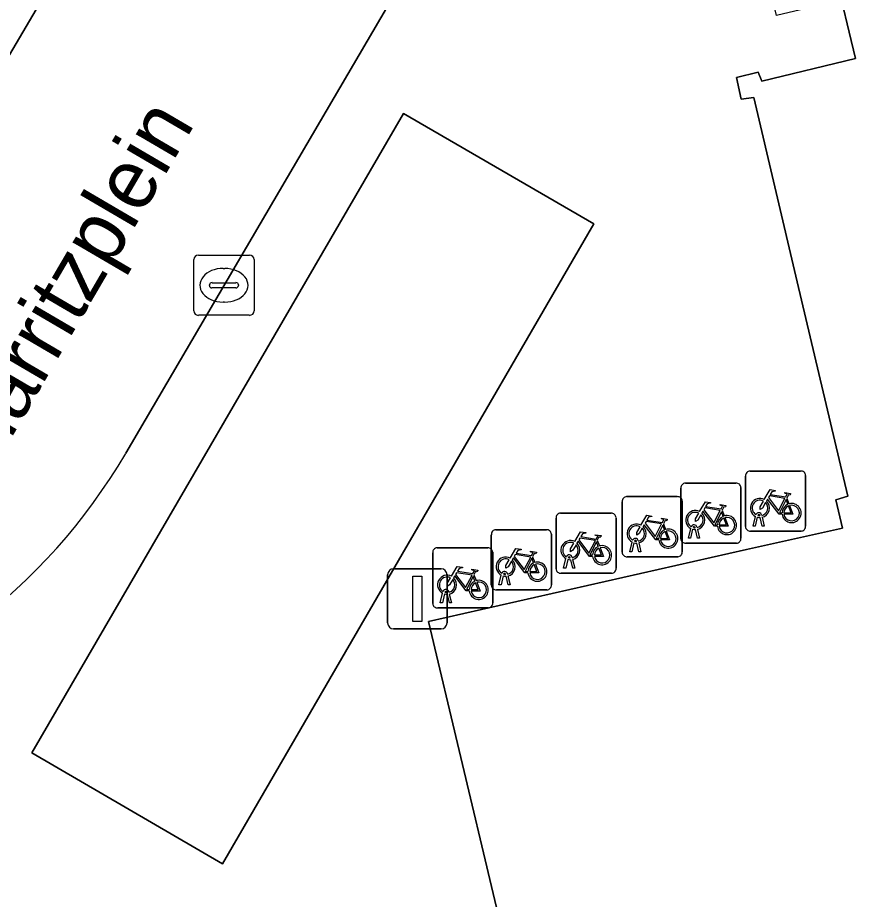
# Model space of a CAD drawing. Extents: x 158455 to 159797, y 387218 to 388672.
# Drawn here: x 159292.26 to 159306.2, y 388222.86 to 388237.52 of the extents above; entities that cross this region are included whole.
import ezdxf

# ---------------------------------------------------------------- set-up
doc = ezdxf.new("R2010")
doc.units = 0
for name, color, linetype in [('IMGEO_Fietsenrek', 7, 'Continuous'), ('IMGEO_Kolk', 7, 'Continuous'), ('IMGEO_Lichtmast', 7, 'Continuous'), ('IMGEO_Openbare_ruimte_label', 7, 'Continuous'), ('IMGEO_Pand', 7, 'Continuous'), ('IMGEO_Rijbaan_lokaal_open', 7, 'Continuous'), ('IMGEO_Voetpad_open', 7, 'Continuous')]:
    doc.layers.add(name, color=color, linetype=linetype)

msp = doc.modelspace()

# ---------------------------------------------------------------- linework, layer by layer
at = {"layer": 'IMGEO_Fietsenrek'}
for p, q in [((159304.45, 388229.982), (159305.291, 388229.982)), ((159305.291, 388229.982), (159304.45, 388229.982)), ((159304.375, 388229.057), (159304.375, 388229.898)), ((159304.375, 388229.898), (159304.375, 388229.057)), ((159305.375, 388229.907), (159305.375, 388229.066)), ((159305.375, 388229.066), (159305.375, 388229.907)), ((159303.299, 388228.856), (159303.299, 388229.697)), ((159303.299, 388229.697), (159303.299, 388228.856)), ((159303.374, 388229.781), (159304.215, 388229.781)), ((159304.215, 388229.781), (159303.374, 388229.781)), ((159304.299, 388229.706), (159304.299, 388228.865)), ((159304.299, 388228.865), (159304.299, 388229.706)), ((159302.398, 388229.556), (159303.239, 388229.556)), ((159303.239, 388229.556), (159302.398, 388229.556)), ((159305.062, 388229.531), (159305.098, 388229.436)), ((159302.323, 388228.631), (159302.323, 388229.472)), ((159302.323, 388229.472), (159302.323, 388228.631)), ((159303.323, 388229.481), (159303.323, 388228.64)), ((159303.323, 388228.64), (159303.323, 388229.481)), ((159301.297, 388229.281), (159302.138, 388229.281)), ((159302.138, 388229.281), (159301.297, 388229.281)), ((159303.986, 388229.33), (159304.022, 388229.235)), ((159304.613, 388229.238), (159304.612, 388229.242)), ((159304.644, 388229.249), (159304.645, 388229.242)), ((159301.222, 388228.356), (159301.222, 388229.197)), ((159301.222, 388229.197), (159301.222, 388228.356)), ((159302.222, 388229.206), (159302.222, 388228.365)), ((159302.222, 388228.365), (159302.222, 388229.206)), ((159303.01, 388229.105), (159303.046, 388229.01)), ((159304.502, 388229.066), (159304.541, 388229.226)), ((159304.571, 388229.214), (159304.536, 388229.066)), ((159304.654, 388229.066), (159304.62, 388229.208)), ((159304.652, 388229.212), (159304.687, 388229.066)), ((159300.221, 388229.006), (159301.062, 388229.006)), ((159301.062, 388229.006), (159300.221, 388229.006)), ((159303.426, 388228.865), (159303.465, 388229.025)), ((159303.495, 388229.013), (159303.46, 388228.865)), ((159303.537, 388229.037), (159303.536, 388229.041)), ((159303.578, 388228.865), (159303.544, 388229.007)), ((159303.568, 388229.048), (159303.569, 388229.041)), ((159303.576, 388229.011), (159303.611, 388228.865)), ((159305.3, 388228.982), (159304.459, 388228.982)), ((159304.459, 388228.982), (159305.3, 388228.982)), ((159304.536, 388229.066), (159304.502, 388229.066)), ((159304.687, 388229.066), (159304.654, 388229.066)), ((159300.146, 388228.081), (159300.146, 388228.922)), ((159300.146, 388228.922), (159300.146, 388228.081)), ((159301.146, 388228.931), (159301.146, 388228.09)), ((159301.146, 388228.09), (159301.146, 388228.931)), ((159301.909, 388228.83), (159301.945, 388228.735)), ((159302.45, 388228.64), (159302.489, 388228.8)), ((159302.561, 388228.812), (159302.56, 388228.816)), ((159302.592, 388228.823), (159302.593, 388228.816)), ((159303.46, 388228.865), (159303.426, 388228.865)), ((159303.611, 388228.865), (159303.578, 388228.865)), ((159299.245, 388228.705), (159300.086, 388228.705)), ((159300.086, 388228.705), (159299.245, 388228.705)), ((159302.519, 388228.788), (159302.484, 388228.64)), ((159302.602, 388228.64), (159302.568, 388228.782)), ((159302.6, 388228.786), (159302.635, 388228.64)), ((159304.224, 388228.781), (159303.383, 388228.781)), ((159303.383, 388228.781), (159304.224, 388228.781)), ((159299.17, 388227.78), (159299.17, 388228.621)), ((159299.17, 388228.621), (159299.17, 388227.78)), ((159300.17, 388228.63), (159300.17, 388227.789)), ((159300.17, 388227.789), (159300.17, 388228.63)), ((159300.833, 388228.555), (159300.869, 388228.46)), ((159301.349, 388228.365), (159301.388, 388228.525)), ((159301.418, 388228.513), (159301.383, 388228.365)), ((159301.46, 388228.537), (159301.459, 388228.541)), ((159301.501, 388228.365), (159301.467, 388228.507)), ((159301.491, 388228.548), (159301.492, 388228.541)), ((159301.499, 388228.511), (159301.534, 388228.365)), ((159303.248, 388228.556), (159302.407, 388228.556)), ((159302.407, 388228.556), (159303.248, 388228.556)), ((159302.484, 388228.64), (159302.45, 388228.64)), ((159302.635, 388228.64), (159302.602, 388228.64)), ((159301.383, 388228.365), (159301.349, 388228.365)), ((159301.534, 388228.365), (159301.501, 388228.365)), ((159299.857, 388228.254), (159299.893, 388228.159)), ((159300.273, 388228.09), (159300.312, 388228.25)), ((159300.342, 388228.238), (159300.307, 388228.09)), ((159300.384, 388228.262), (159300.383, 388228.266)), ((159300.425, 388228.09), (159300.391, 388228.232)), ((159300.415, 388228.273), (159300.416, 388228.266)), ((159300.423, 388228.236), (159300.458, 388228.09)), ((159302.147, 388228.281), (159301.306, 388228.281)), ((159301.306, 388228.281), (159302.147, 388228.281)), ((159300.307, 388228.09), (159300.273, 388228.09)), ((159300.458, 388228.09), (159300.425, 388228.09)), ((159299.297, 388227.789), (159299.336, 388227.949)), ((159299.366, 388227.937), (159299.331, 388227.789)), ((159299.408, 388227.961), (159299.407, 388227.965)), ((159299.449, 388227.789), (159299.415, 388227.931)), ((159299.439, 388227.972), (159299.44, 388227.965)), ((159299.447, 388227.935), (159299.482, 388227.789)), ((159301.071, 388228.006), (159300.23, 388228.006)), ((159300.23, 388228.006), (159301.071, 388228.006)), ((159299.331, 388227.789), (159299.297, 388227.789)), ((159299.482, 388227.789), (159299.449, 388227.789)), ((159300.095, 388227.705), (159299.254, 388227.705)), ((159299.254, 388227.705), (159300.095, 388227.705))]:
    msp.add_line(p, q, dxfattribs=at)
for points in [[(159304.688, 388229.508), (159304.783, 388229.672), (159304.869, 388229.658), (159304.871, 388229.649), (159304.815, 388229.638), (159304.788, 388229.593), (159305.044, 388229.552)], [(159305.031, 388229.527), (159304.774, 388229.568), (159304.757, 388229.539), (159304.924, 388229.319), (159305.031, 388229.527)], [(159305.044, 388229.552), (159305.069, 388229.601), (159305.063, 388229.605), (159305.04, 388229.609), (159305.028, 388229.616), (159305.027, 388229.619), (159305.029, 388229.624), (159305.124, 388229.609), (159305.126, 388229.599), (159305.116, 388229.586), (159305.104, 388229.58), (159305.09, 388229.586), (159305.062, 388229.531)], [(159303.612, 388229.307), (159303.707, 388229.471), (159303.793, 388229.457), (159303.795, 388229.448), (159303.739, 388229.437), (159303.712, 388229.392), (159303.968, 388229.351)], [(159303.968, 388229.351), (159303.993, 388229.4), (159303.987, 388229.404), (159303.964, 388229.408), (159303.952, 388229.415), (159303.951, 388229.418), (159303.953, 388229.423), (159304.048, 388229.408), (159304.05, 388229.398), (159304.04, 388229.385), (159304.028, 388229.379), (159304.014, 388229.385), (159303.986, 388229.33)], [(159304.709, 388229.456), (159304.657, 388229.366), (159304.617, 388229.341), (159304.618, 388229.388), (159304.673, 388229.482)], [(159304.984, 388229.264), (159304.934, 388229.264), (159304.743, 388229.515), (159304.724, 388229.483)], [(159305.079, 388229.429), (159305.049, 388229.506), (159304.94, 388229.288), (159304.983, 388229.288)], [(159305.013, 388229.288), (159305.133, 388229.287), (159305.089, 388229.401)], [(159305.109, 388229.408), (159305.164, 388229.263), (159305.014, 388229.263)], [(159302.636, 388229.082), (159302.731, 388229.246), (159302.817, 388229.232), (159302.819, 388229.223), (159302.763, 388229.212), (159302.736, 388229.167), (159302.992, 388229.126)], [(159303.633, 388229.255), (159303.581, 388229.165), (159303.541, 388229.14), (159303.542, 388229.187), (159303.597, 388229.281)], [(159303.908, 388229.063), (159303.858, 388229.063), (159303.667, 388229.314), (159303.648, 388229.282)], [(159303.955, 388229.326), (159303.698, 388229.367), (159303.681, 388229.338), (159303.848, 388229.118), (159303.955, 388229.326)], [(159304.003, 388229.228), (159303.973, 388229.305), (159303.864, 388229.087), (159303.907, 388229.087)], [(159302.932, 388228.838), (159302.882, 388228.838), (159302.691, 388229.089), (159302.672, 388229.057)], [(159302.979, 388229.101), (159302.722, 388229.142), (159302.705, 388229.113), (159302.872, 388228.893), (159302.979, 388229.101)], [(159302.992, 388229.126), (159303.017, 388229.175), (159303.011, 388229.179), (159302.988, 388229.183), (159302.976, 388229.19), (159302.975, 388229.193), (159302.977, 388229.198), (159303.072, 388229.183), (159303.074, 388229.173), (159303.064, 388229.16), (159303.052, 388229.154), (159303.038, 388229.16), (159303.01, 388229.105)], [(159303.937, 388229.087), (159304.057, 388229.086), (159304.013, 388229.2)], [(159304.033, 388229.207), (159304.088, 388229.062), (159303.938, 388229.062)], [(159301.535, 388228.807), (159301.63, 388228.971), (159301.716, 388228.957), (159301.718, 388228.948), (159301.662, 388228.937), (159301.635, 388228.892), (159301.891, 388228.851)], [(159302.657, 388229.03), (159302.605, 388228.94), (159302.565, 388228.915), (159302.566, 388228.962), (159302.621, 388229.056)], [(159303.027, 388229.003), (159302.997, 388229.08), (159302.888, 388228.862), (159302.931, 388228.862)], [(159302.961, 388228.862), (159303.081, 388228.861), (159303.037, 388228.975)], [(159303.057, 388228.982), (159303.112, 388228.837), (159302.962, 388228.837)], [(159301.831, 388228.563), (159301.781, 388228.563), (159301.59, 388228.814), (159301.571, 388228.782)], [(159301.878, 388228.826), (159301.621, 388228.867), (159301.604, 388228.838), (159301.771, 388228.618), (159301.878, 388228.826)], [(159301.926, 388228.728), (159301.896, 388228.805), (159301.787, 388228.587), (159301.83, 388228.587)], [(159301.891, 388228.851), (159301.916, 388228.9), (159301.91, 388228.904), (159301.887, 388228.908), (159301.875, 388228.915), (159301.874, 388228.918), (159301.876, 388228.923), (159301.971, 388228.908), (159301.973, 388228.898), (159301.963, 388228.885), (159301.951, 388228.879), (159301.937, 388228.885), (159301.909, 388228.83)], [(159300.459, 388228.532), (159300.554, 388228.696), (159300.64, 388228.682), (159300.642, 388228.673), (159300.586, 388228.662), (159300.559, 388228.617), (159300.815, 388228.576)], [(159300.815, 388228.576), (159300.84, 388228.625), (159300.834, 388228.629), (159300.811, 388228.633), (159300.799, 388228.64), (159300.798, 388228.643), (159300.8, 388228.648), (159300.895, 388228.633), (159300.897, 388228.623), (159300.887, 388228.61), (159300.875, 388228.604), (159300.861, 388228.61), (159300.833, 388228.555)], [(159301.556, 388228.755), (159301.504, 388228.665), (159301.464, 388228.64), (159301.465, 388228.687), (159301.52, 388228.781)], [(159301.86, 388228.587), (159301.98, 388228.586), (159301.936, 388228.7)], [(159301.956, 388228.707), (159302.011, 388228.562), (159301.861, 388228.562)], [(159300.48, 388228.48), (159300.428, 388228.39), (159300.388, 388228.365), (159300.389, 388228.412), (159300.444, 388228.506)], [(159300.755, 388228.288), (159300.705, 388228.288), (159300.514, 388228.539), (159300.495, 388228.507)], [(159300.802, 388228.551), (159300.545, 388228.592), (159300.528, 388228.563), (159300.695, 388228.343), (159300.802, 388228.551)], [(159300.85, 388228.453), (159300.82, 388228.53), (159300.711, 388228.312), (159300.754, 388228.312)], [(159299.483, 388228.231), (159299.578, 388228.395), (159299.664, 388228.381), (159299.666, 388228.372), (159299.61, 388228.361), (159299.583, 388228.316), (159299.839, 388228.275)], [(159300.784, 388228.312), (159300.904, 388228.311), (159300.86, 388228.425)], [(159300.88, 388228.432), (159300.935, 388228.287), (159300.785, 388228.287)], [(159299.504, 388228.179), (159299.452, 388228.089), (159299.412, 388228.064), (159299.413, 388228.111), (159299.468, 388228.205)], [(159299.779, 388227.987), (159299.729, 388227.987), (159299.538, 388228.238), (159299.519, 388228.206)], [(159299.826, 388228.25), (159299.569, 388228.291), (159299.552, 388228.262), (159299.719, 388228.042), (159299.826, 388228.25)], [(159299.874, 388228.152), (159299.844, 388228.229), (159299.735, 388228.011), (159299.778, 388228.011)], [(159299.839, 388228.275), (159299.864, 388228.324), (159299.858, 388228.328), (159299.835, 388228.332), (159299.823, 388228.339), (159299.822, 388228.342), (159299.824, 388228.347), (159299.919, 388228.332), (159299.921, 388228.322), (159299.911, 388228.309), (159299.899, 388228.303), (159299.885, 388228.309), (159299.857, 388228.254)], [(159299.808, 388228.011), (159299.928, 388228.01), (159299.884, 388228.124)], [(159299.904, 388228.131), (159299.959, 388227.986), (159299.809, 388227.986)]]:
    msp.add_lwpolyline(points, dxfattribs=at)
for centre, radius, start, end in [((159304.453, 388229.904), 0.0779, 92.4484, 184.2845), ((159304.453, 388229.904), 0.0779, 92.4484, 184.2845), ((159305.297, 388229.904), 0.0779, 2.4484, 94.2845), ((159305.297, 388229.904), 0.0779, 2.4484, 94.2845), ((159303.377, 388229.703), 0.0779, 92.4484, 184.2845), ((159303.377, 388229.703), 0.0779, 92.4484, 184.2845), ((159304.221, 388229.703), 0.0779, 2.4484, 94.2845), ((159304.221, 388229.703), 0.0779, 2.4484, 94.2845), ((159302.401, 388229.478), 0.0779, 92.4484, 184.2845), ((159302.401, 388229.478), 0.0779, 92.4484, 184.2845), ((159303.245, 388229.478), 0.0779, 2.4484, 94.2845), ((159303.245, 388229.478), 0.0779, 2.4484, 94.2845), ((159304.615, 388229.367), 0.159, 62.6766, 242.1369), ((159304.615, 388229.367), 0.129, 63.3192, 238.903), ((159304.615, 388229.367), 0.129, 283.6043, 43.4302), ((159304.615, 388229.367), 0.159, 283.5766, 46.6042), ((159305.142, 388229.283), 0.159, 113.3408, 178.3217), ((159305.142, 388229.283), 0.159, 187.0065, 105.7708), ((159305.142, 388229.283), 0.129, 113.923, 177.9556), ((159305.142, 388229.283), 0.129, 188.6715, 104.5883), ((159301.3, 388229.203), 0.0779, 92.4484, 184.2845), ((159301.3, 388229.203), 0.0779, 92.4484, 184.2845), ((159302.144, 388229.203), 0.0779, 2.4484, 94.2845), ((159302.144, 388229.203), 0.0779, 2.4484, 94.2845), ((159303.539, 388229.166), 0.159, 62.6766, 242.1369), ((159303.539, 388229.166), 0.129, 63.3192, 238.903), ((159303.539, 388229.166), 0.129, 283.6043, 43.4302), ((159303.539, 388229.166), 0.159, 283.5766, 46.6042), ((159304.066, 388229.082), 0.159, 187.0065, 105.7708), ((159304.595, 388229.238), 0.0499, 12.8025, 158.6934), ((159304.595, 388229.238), 0.0174, 12.8025, 163.4502), ((159304.615, 388229.367), 0.129, 253.415, 269.0204), ((159302.563, 388228.941), 0.159, 62.6766, 242.1369), ((159303.519, 388229.037), 0.0499, 12.8025, 158.6934), ((159304.066, 388229.082), 0.159, 113.3408, 178.3217), ((159304.066, 388229.082), 0.129, 113.923, 177.9556), ((159304.066, 388229.082), 0.129, 188.6715, 104.5883), ((159304.615, 388229.367), 0.159, 253.9967, 271.7867), ((159300.224, 388228.928), 0.0779, 92.4484, 184.2845), ((159300.224, 388228.928), 0.0779, 92.4484, 184.2845), ((159301.068, 388228.928), 0.0779, 2.4484, 94.2845), ((159301.068, 388228.928), 0.0779, 2.4484, 94.2845), ((159302.563, 388228.941), 0.129, 63.3192, 238.903), ((159302.563, 388228.941), 0.129, 283.6043, 43.4302), ((159302.563, 388228.941), 0.159, 283.5766, 46.6042), ((159303.09, 388228.857), 0.159, 113.3408, 178.3217), ((159303.09, 388228.857), 0.159, 187.0065, 105.7708), ((159303.09, 388228.857), 0.129, 113.923, 177.9556), ((159303.09, 388228.857), 0.129, 188.6715, 104.5883), ((159303.539, 388229.166), 0.159, 253.9967, 271.7867), ((159303.519, 388229.037), 0.0174, 12.8025, 163.4502), ((159303.539, 388229.166), 0.129, 253.415, 269.0204), ((159304.453, 388229.06), 0.0779, 182.4484, 274.2845), ((159304.453, 388229.06), 0.0779, 182.4484, 274.2845), ((159305.297, 388229.06), 0.0779, 272.4484, 4.2845), ((159305.297, 388229.06), 0.0779, 272.4484, 4.2845), ((159301.462, 388228.666), 0.159, 62.6766, 242.1369), ((159301.462, 388228.666), 0.129, 63.3192, 238.903), ((159302.543, 388228.812), 0.0499, 12.8025, 158.6934), ((159302.543, 388228.812), 0.0174, 12.8025, 163.4502), ((159302.563, 388228.941), 0.129, 253.415, 269.0204), ((159303.377, 388228.859), 0.0779, 182.4484, 274.2845), ((159303.377, 388228.859), 0.0779, 182.4484, 274.2845), ((159304.221, 388228.859), 0.0779, 272.4484, 4.2845), ((159304.221, 388228.859), 0.0779, 272.4484, 4.2845), ((159299.248, 388228.627), 0.0779, 92.4484, 184.2845), ((159299.248, 388228.627), 0.0779, 92.4484, 184.2845), ((159300.092, 388228.627), 0.0779, 2.4484, 94.2845), ((159300.092, 388228.627), 0.0779, 2.4484, 94.2845), ((159301.462, 388228.666), 0.129, 283.6043, 43.4302), ((159301.462, 388228.666), 0.159, 283.5766, 46.6042), ((159301.989, 388228.582), 0.159, 113.3408, 178.3217), ((159301.989, 388228.582), 0.159, 187.0065, 105.7708), ((159301.989, 388228.582), 0.129, 113.923, 177.9556), ((159301.989, 388228.582), 0.129, 188.6715, 104.5883), ((159302.563, 388228.941), 0.159, 253.9967, 271.7867), ((159300.386, 388228.391), 0.159, 62.6766, 242.1369), ((159300.386, 388228.391), 0.129, 63.3192, 238.903), ((159300.386, 388228.391), 0.159, 283.5766, 46.6042), ((159301.442, 388228.537), 0.0499, 12.8025, 158.6934), ((159301.462, 388228.666), 0.159, 253.9967, 271.7867), ((159301.442, 388228.537), 0.0174, 12.8025, 163.4502), ((159301.462, 388228.666), 0.129, 253.415, 269.0204), ((159302.401, 388228.634), 0.0779, 182.4484, 274.2845), ((159302.401, 388228.634), 0.0779, 182.4484, 274.2845), ((159303.245, 388228.634), 0.0779, 272.4484, 4.2845), ((159303.245, 388228.634), 0.0779, 272.4484, 4.2845), ((159300.386, 388228.391), 0.129, 283.6043, 43.4302), ((159300.913, 388228.307), 0.159, 113.3408, 178.3217), ((159300.913, 388228.307), 0.159, 187.0065, 105.7708), ((159300.913, 388228.307), 0.129, 113.923, 177.9556), ((159300.913, 388228.307), 0.129, 188.6715, 104.5883), ((159301.3, 388228.359), 0.0779, 182.4484, 274.2845), ((159301.3, 388228.359), 0.0779, 182.4484, 274.2845), ((159302.144, 388228.359), 0.0779, 272.4484, 4.2845), ((159302.144, 388228.359), 0.0779, 272.4484, 4.2845), ((159299.41, 388228.09), 0.159, 62.6766, 242.1369), ((159299.41, 388228.09), 0.129, 63.3192, 238.903), ((159299.41, 388228.09), 0.159, 283.5766, 46.6042), ((159300.366, 388228.262), 0.0499, 12.8025, 158.6934), ((159300.386, 388228.391), 0.159, 253.9967, 271.7867), ((159300.366, 388228.262), 0.0174, 12.8025, 163.4502), ((159300.386, 388228.391), 0.129, 253.415, 269.0204), ((159299.41, 388228.09), 0.129, 283.6043, 43.4302), ((159299.937, 388228.006), 0.159, 113.3408, 178.3217), ((159299.937, 388228.006), 0.159, 187.0065, 105.7708), ((159299.937, 388228.006), 0.129, 113.923, 177.9556), ((159299.937, 388228.006), 0.129, 188.6715, 104.5883), ((159300.224, 388228.084), 0.0779, 182.4484, 274.2845), ((159300.224, 388228.084), 0.0779, 182.4484, 274.2845), ((159301.068, 388228.084), 0.0779, 272.4484, 4.2845), ((159301.068, 388228.084), 0.0779, 272.4484, 4.2845), ((159299.39, 388227.961), 0.0499, 12.8025, 158.6934), ((159299.41, 388228.09), 0.159, 253.9967, 271.7867), ((159299.39, 388227.961), 0.0174, 12.8025, 163.4502), ((159299.41, 388228.09), 0.129, 253.415, 269.0204), ((159299.248, 388227.783), 0.0779, 182.4484, 274.2845), ((159299.248, 388227.783), 0.0779, 182.4484, 274.2845), ((159300.092, 388227.783), 0.0779, 272.4484, 4.2845), ((159300.092, 388227.783), 0.0779, 272.4484, 4.2845)]:
    msp.add_arc(centre, radius, start, end, dxfattribs=at)
at = {"layer": 'IMGEO_Kolk'}
for p, q in [((159295.197, 388232.645), (159295.197, 388233.497)), ((159295.272, 388233.571), (159296.124, 388233.571)), ((159296.198, 388233.497), (159296.198, 388232.645)), ((159295.685, 388233.351), (159295.71, 388233.351)), ((159295.456, 388233.065), (159295.456, 388233.077)), ((159295.499, 388233.114), (159295.897, 388233.114)), ((159295.94, 388233.077), (159295.94, 388233.065)), ((159295.894, 388233.028), (159295.496, 388233.028)), ((159295.708, 388232.791), (159295.683, 388232.791)), ((159296.124, 388232.571), (159295.272, 388232.571))]:
    msp.add_line(p, q, dxfattribs=at)
for points in [[(159295.197, 388232.645), (159295.197, 388233.497)], [(159295.272, 388233.571), (159296.124, 388233.571)], [(159296.198, 388233.497), (159296.198, 388232.645)], [(159296.124, 388232.571), (159295.272, 388232.571)]]:
    msp.add_lwpolyline(points, dxfattribs=at)
for centre, radius, start, end in [((159295.274, 388233.495), 0.0765, 91.552, 178.448), ((159295.274, 388233.495), 0.0765, 91.552, 178.448), ((159296.122, 388233.495), 0.0765, 1.552, 88.448), ((159296.122, 388233.495), 0.0765, 1.552, 88.448), ((159295.496, 388233.074), 0.0403, 85.8775, 175.7526), ((159295.493, 388233.064), 0.0366, 178.938, 274.7102), ((159295.897, 388233.071), 0.043, 264.8664, 352.4533), ((159295.901, 388233.076), 0.0386, 1.7309, 96.639), ((159295.274, 388232.647), 0.0765, 181.552, 268.448), ((159295.274, 388232.647), 0.0765, 181.552, 268.448), ((159296.122, 388232.647), 0.0765, 271.552, 358.448), ((159296.122, 388232.647), 0.0765, 271.552, 358.448)]:
    msp.add_arc(centre, radius, start, end, dxfattribs=at)
for centre, major_axis, ratio, start_param, end_param in [((159295.684, 388233.071), (-0.387, 0.002), 0.722429, 4.712389, 7.853982), ((159295.709, 388233.071), (-0.39, 0.002), 0.717154, 1.570796, 4.712389)]:
    msp.add_ellipse(centre, major_axis=major_axis, ratio=ratio, start_param=start_param, end_param=end_param, dxfattribs=at)
at = {"layer": 'IMGEO_Lichtmast'}
for p, q in [((159298.52, 388228.357), (159299.31, 388228.357)), ((159299.31, 388228.357), (159298.52, 388228.357)), ((159298.42, 388227.457), (159298.42, 388228.257)), ((159298.42, 388228.257), (159298.42, 388227.457)), ((159299.41, 388228.257), (159299.41, 388227.457)), ((159299.41, 388227.457), (159299.41, 388228.257)), ((159299.31, 388227.357), (159298.52, 388227.357)), ((159298.52, 388227.357), (159299.31, 388227.357))]:
    msp.add_line(p, q, dxfattribs=at)
msp.add_lwpolyline([(159298.84, 388228.232), (159298.99, 388228.232), (159298.99, 388227.482), (159298.84, 388227.482), (159298.84, 388228.232)], dxfattribs=at)
for centre, start, end in [((159298.52, 388228.257), 90, 180), ((159298.52, 388228.257), 90, 180), ((159299.31, 388228.257), 0, 90), ((159299.31, 388228.257), 360, 90), ((159298.52, 388227.457), 180, 270), ((159298.52, 388227.457), 180, 270), ((159299.31, 388227.457), 270, 0), ((159299.31, 388227.457), 270, 0)]:
    msp.add_arc(centre, 0.1, start, end, dxfattribs=at)
at = {"layer": 'IMGEO_Pand'}
msp.add_lwpolyline([(159305.971, 388237.812), (159306.097, 388237.279), (159306.203, 388236.84), (159304.647, 388236.464), (159304.585, 388236.613), (159304.223, 388236.528), (159304.304, 388236.163), (159304.511, 388236.196), (159305.237, 388233.129), (159306.08, 388229.563), (159305.879, 388229.5), (159305.988, 388229.033), (159304.393, 388228.674), (159299.101, 388227.481), (159302.326, 388213.907)], dxfattribs=at)
at = {"layer": 'IMGEO_Rijbaan_lokaal_open'}
for points in [[(159297.929, 388246.763), (159289.724, 388232.823)], [(159289.724, 388232.823), (159297.929, 388246.763)], [(159294.063, 388230.276), (159301.638, 388243.21)]]:
    msp.add_lwpolyline(points, dxfattribs=at)
msp.add_arc((159285.61, 388235.228), 9.797, 284.2045, 329.6353, dxfattribs=at)
at = {"layer": 'IMGEO_Voetpad_open'}
for points in [[(159299.101, 388227.481), (159304.393, 388228.674), (159305.988, 388229.033), (159305.879, 388229.5), (159306.08, 388229.563), (159305.237, 388233.129), (159304.511, 388236.196), (159304.304, 388236.163), (159304.223, 388236.528), (159304.585, 388236.613), (159304.647, 388236.464), (159306.203, 388236.84), (159306.097, 388237.279), (159305.971, 388237.812), (159304.893, 388237.557), (159303.924, 388241.644), (159305.005, 388241.894), (159304.539, 388243.864), (159304.117, 388245.65)], [(159301.638, 388243.21), (159294.063, 388230.276)], [(159277.934, 388210.931), (159282.07, 388208.444), (159285.247, 388206.534), (159298.692, 388198.451), (159304.264, 388199.661), (159305.64, 388199.96), (159304.118, 388206.505), (159303.939, 388206.456), (159303.834, 388206.843), (159304.018, 388206.895), (159302.442, 388213.492), (159302.275, 388213.455), (159302.183, 388213.841), (159302.326, 388213.907), (159299.101, 388227.481)]]:
    msp.add_lwpolyline(points, dxfattribs=at)
for points in [[(159301.85, 388234.091), (159298.683, 388235.929), (159292.5, 388225.294), (159295.671, 388223.45)], [(159298.683, 388235.929), (159301.85, 388234.091), (159295.671, 388223.45), (159292.5, 388225.294)]]:
    msp.add_lwpolyline(points, close=True, dxfattribs=at)
msp.add_arc((159285.61, 388235.228), 9.797, 284.2045, 329.6353, dxfattribs=at)

# ---------------------------------------------------------------- texts
at = {"layer": 'IMGEO_Openbare_ruimte_label'}
msp.add_text('Biarritzplein', height=1, rotation=59.6652, dxfattribs=at).set_placement((159291.694, 388229.728))

doc.saveas('drawing.dxf')
